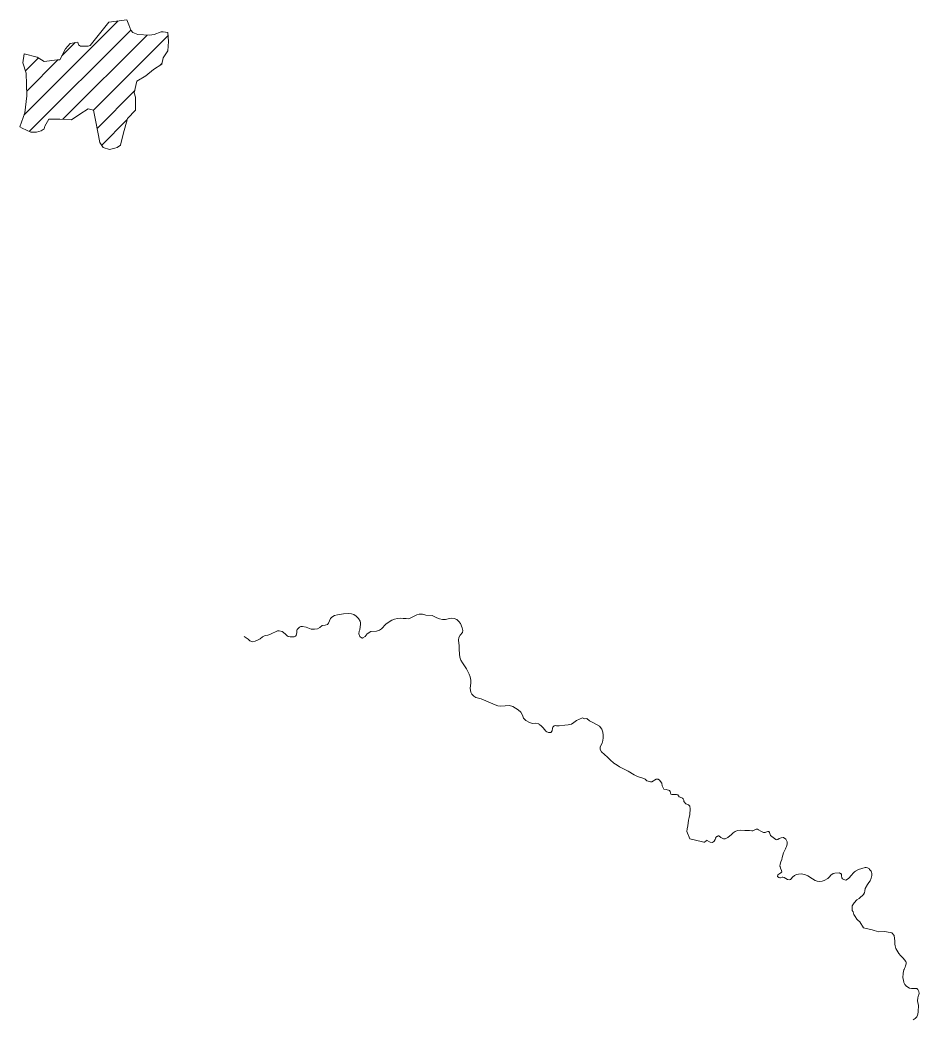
# Model space of a CAD drawing. Extents: x 553962 to 842807, y 8883888 to 9032388.
# Drawn here: x 591404 to 593176, y 8916524 to 8918492 of the extents above; entities that cross this region are included whole.
import ezdxf

# ---------------------------------------------------------------- set-up
doc = ezdxf.new("R2010")
doc.units = 0
doc.header["$LTSCALE"] = 200
doc.layers.add('6', color=7, linetype='Continuous', lineweight=13)

msp = doc.modelspace()

# ---------------------------------------------------------------- linework, layer by layer
at = {"layer": '6'}
for p, q in [((591411.9, 8918304.7), (591597.7, 8918490.6)), ((591422.4, 8918272.8), (591622.2, 8918472.6)), ((591488.7, 8918296.7), (591654.9, 8918462.8)), ((591549.2, 8918314.7), (591696.1, 8918461.7)), ((591486.8, 8918422.1), (591512.9, 8918448.1)), ((591414.7, 8918392.4), (591440.2, 8918417.8)), ((591417.3, 8918352.5), (591478.5, 8918413.8)), ((591680.6, 8918403.7), (591683.7, 8918406.8)), ((591555.8, 8918278.9), (591630.3, 8918353.4)), ((591565.1, 8918245.7), (591614.9, 8918295.5))]:
    msp.add_line(p, q, dxfattribs=at)
msp.add_lwpolyline([(591659, 8918462.6), (591668.5, 8918464), (591682.1, 8918469.4), (591686.2, 8918469.4), (591695.7, 8918468), (591697, 8918450.4), (591695.7, 8918431.4), (591686.2, 8918417.8), (591683.4, 8918405.6), (591667.2, 8918394.8), (591652.2, 8918382.5), (591634.6, 8918371.7), (591629.2, 8918348.6), (591631.9, 8918340.5), (591631.9, 8918314.7), (591615.6, 8918298.4), (591607.5, 8918267.2), (591602.1, 8918245.5), (591595.3, 8918241.4), (591591.2, 8918240.1), (591580.3, 8918237.3), (591568.1, 8918241.4), (591561.3, 8918250.9), (591553.2, 8918291.6), (591549.1, 8918314.7), (591538.3, 8918317.4), (591522, 8918306.6), (591505.7, 8918295.7), (591482.7, 8918297.1), (591461, 8918297.1), (591452.8, 8918283.5), (591451.5, 8918278.1), (591446, 8918274), (591436.6, 8918271.3), (591425.7, 8918271.3), (591408.1, 8918279.4), (591404, 8918282.1), (591413.5, 8918309.3), (591417.6, 8918343.2), (591416.2, 8918388), (591409.4, 8918408.3), (591412.1, 8918426), (591437.9, 8918419.2), (591451.5, 8918411), (591477.2, 8918413.8), (591482.7, 8918413.8), (591493.5, 8918435.5), (591503, 8918446.3), (591517.9, 8918449), (591519.3, 8918443.6), (591523.4, 8918440.9), (591527.4, 8918440.9), (591531.5, 8918440.9), (591538.3, 8918440.9), (591542.4, 8918442.2), (591579, 8918488.4), (591614.3, 8918492.5), (591618.3, 8918483), (591622.4, 8918472.1), (591626.5, 8918468), (591636, 8918464)], close=True, dxfattribs=at)
for points in [[(591845.6, 8917277.7), (591849.8, 8917275.1), (591853.6, 8917272.5), (591856.8, 8917269), (591862.9, 8917267.1), (591867.4, 8917268), (591872, 8917270), (591877.2, 8917272.6), (591881.7, 8917277.1), (591886.9, 8917279.1), (591892.6, 8917280.1), (591898, 8917281.9), (591911.5, 8917288.4), (591912.4, 8917288.6), (591915.1, 8917288.6), (591920.4, 8917287.1), (591926.3, 8917282.5), (591930.3, 8917278.6), (591932.7, 8917277.4), (591936.8, 8917276.8), (591941.4, 8917276.7), (591944.6, 8917276.9), (591947.1, 8917278.1), (591948.1, 8917279.7), (591949.7, 8917285.5), (591949.8, 8917289.9), (591950.3, 8917291.2), (591955, 8917296), (591957.2, 8917297.2), (591960.7, 8917297.4), (591967.8, 8917295.8), (591977.8, 8917292.2), (591984.7, 8917291.9), (591990.2, 8917292.5), (591994.9, 8917294.9), (591999.7, 8917299.4), (592005.2, 8917299.8), (592009.9, 8917301.1), (592011.7, 8917303.8), (592015.8, 8917313), (592018.7, 8917315.7), (592023.7, 8917319), (592029.6, 8917320.3), (592041.4, 8917322.1), (592052.1, 8917322.6), (592057.4, 8917322.2), (592062.2, 8917321), (592066.4, 8917317.7), (592070.9, 8917313), (592074.3, 8917307.5), (592075.4, 8917304.4), (592075.4, 8917301.5), (592073.8, 8917290.7), (592072.7, 8917288.2), (592072.1, 8917282.9), (592074, 8917277.7), (592076.8, 8917274.7), (592078.7, 8917274.3), (592079.6, 8917274.6), (592084.5, 8917277.6), (592088.2, 8917282.7), (592095.4, 8917287), (592106.7, 8917288.2), (592112.7, 8917290), (592116.6, 8917292.6), (592124.8, 8917301.6), (592131.5, 8917306.6), (592137, 8917309.7), (592142.4, 8917311.8), (592147.8, 8917312.8), (592153, 8917313.4), (592159.1, 8917313), (592164.9, 8917313), (592170.5, 8917312.2), (592175.5, 8917314.6), (592185.9, 8917320.4), (592190.5, 8917321.4), (592197.2, 8917321.6), (592203.6, 8917319.4), (592216.4, 8917318.6), (592225.5, 8917314.4), (592230.7, 8917312.4), (592236.7, 8917310.9), (592242.4, 8917311.1), (592248.1, 8917312.4), (592254.1, 8917313.4), (592259.9, 8917312.8), (592265.1, 8917310.8), (592269.7, 8917306.4), (592271.2, 8917303.7), (592272.3, 8917302.9), (592275.7, 8917294.6), (592276.6, 8917289.2), (592275.9, 8917285.5), (592271.4, 8917280), (592269.1, 8917275.7), (592268.3, 8917270.4), (592269.3, 8917258.8), (592269.4, 8917252.5), (592269.9, 8917242.9), (592271, 8917236.8)], [(592271, 8917236.8), (592271, 8917236.8), (592273.1, 8917230.7), (592276.2, 8917225.3), (592283.8, 8917214), (592289.3, 8917203.3), (592291.5, 8917197.8), (592292.7, 8917191.5), (592292.7, 8917186.1), (592291.4, 8917175.2), (592292.2, 8917167.6), (592294.6, 8917164.1), (592298.4, 8917159.7), (592302.7, 8917157), (592312.9, 8917154.9), (592340.3, 8917142.5), (592345.8, 8917140.6), (592351.5, 8917140.3), (592368.9, 8917141.3), (592375.2, 8917139.3), (592380.7, 8917136.4), (592385.9, 8917133), (592391.1, 8917128.2), (592394.3, 8917122.2), (592396.1, 8917116.6), (592401.1, 8917111.7), (592408.1, 8917107.8), (592414, 8917106.3), (592419.4, 8917106.8), (592426.8, 8917105.2), (592427.4, 8917104.2), (592430.7, 8917101.9), (592435, 8917097.5), (592440.3, 8917091), (592442.3, 8917089.4), (592445.5, 8917088.1), (592448.1, 8917088.1), (592450.3, 8917088.5), (592453.1, 8917091.5), (592453.5, 8917097.1), (592454.4, 8917098.7), (592456.8, 8917101.6), (592459.2, 8917102.1), (592461.5, 8917101.7), (592466.7, 8917101.4), (592477.9, 8917102.8), (592484.1, 8917103.1), (592490.6, 8917104.9), (592495.6, 8917107.8), (592501.1, 8917111.9), (592506.7, 8917114.8), (592512.7, 8917117.4), (592516.7, 8917115.1), (592521.3, 8917115.6), (592526.3, 8917111.3), (592534.6, 8917107.5), (592540.1, 8917103.7), (592545.8, 8917101), (592550.4, 8917094.7), (592552.6, 8917089), (592553.4, 8917082.9), (592553.4, 8917078), (592552.7, 8917072.4), (592551.6, 8917066.9), (592548.2, 8917061.5), (592547.3, 8917059.6), (592547.3, 8917054.7), (592550.3, 8917050.4), (592561.6, 8917039.8), (592567, 8917034.3), (592574.5, 8917027.9), (592580.6, 8917023.7), (592585.8, 8917020.6), (592602.8, 8917011.8), (592614.3, 8917004.6), (592619.5, 8917002), (592624.7, 8917000), (592631.2, 8916998.5), (592636.2, 8916996.2), (592639.5, 8916993.2), (592646.8, 8916991.2), (592649.2, 8916991.1), (592657.9, 8916996.1), (592661, 8916996.4), (592661.7, 8916996.2), (592664.2, 8916994.4), (592669.2, 8916988.6), (592669.9, 8916983.4), (592673, 8916976.8), (592677.8, 8916976.1), (592684.1, 8916973.9), (592685.2, 8916971.8), (592686.4, 8916967), (592687.1, 8916966.5), (592688.8, 8916965.9), (592697.7, 8916966), (592700.3, 8916965.4), (592702.8, 8916961.5), (592705, 8916960.5), (592709.9, 8916959.1), (592711.1, 8916957.5)], [(592711.1, 8916957.5), (592712.3, 8916955.2), (592712.3, 8916955.2), (592712.5, 8916952), (592712.9, 8916951.3), (592716.5, 8916947.7), (592721.5, 8916946), (592723.3, 8916943.9), (592723.8, 8916943), (592724.6, 8916937.6), (592724, 8916926.3), (592723.1, 8916920.9), (592721.6, 8916915.2), (592720.5, 8916904.2), (592718.9, 8916898.6), (592717.9, 8916893.2), (592724.4, 8916878.8), (592748.9, 8916872.5), (592752, 8916871.9), (592752.8, 8916872.2), (592756.5, 8916875), (592756.8, 8916876), (592764.5, 8916872), (592768.8, 8916871.5), (592772.3, 8916874.1), (592774.2, 8916877.3), (592774.6, 8916880), (592776.1, 8916881.8), (592776.7, 8916883.3), (592778.3, 8916883.5), (592779.7, 8916884.5), (592781.1, 8916884.6), (592785.3, 8916881.4), (592790.6, 8916878.7), (592793.5, 8916878.7), (592799, 8916881.6), (592806.1, 8916887.4), (592809.8, 8916890.8), (592813.5, 8916892.8), (592818.2, 8916894.8), (592823.2, 8916895.6), (592832.3, 8916895.2), (592841.5, 8916895.2), (592846.2, 8916894.2), (592848.3, 8916894.2), (592855.1, 8916897.4), (592857.3, 8916897.7), (592859.4, 8916896.6), (592863.9, 8916893.7), (592869.3, 8916891.4), (592872.9, 8916891), (592874, 8916891.6), (592877.8, 8916892.9), (592880, 8916893), (592881.3, 8916890.9), (592883, 8916885.1), (592893.3, 8916877.1), (592895.9, 8916877), (592897.7, 8916877.4), (592900.5, 8916879), (592904.1, 8916880.6), (592908.2, 8916881.2), (592908.8, 8916881.1), (592913.1, 8916878.3), (592916.1, 8916873), (592916.1, 8916868.1), (592914.8, 8916863.5), (592913.2, 8916861.2), (592912.4, 8916858.9), (592908.4, 8916850.8), (592907.6, 8916846.4), (592906.1, 8916842), (592905.5, 8916837.8), (592903.6, 8916833.6), (592902.2, 8916828.9), (592901.3, 8916824.9), (592901.9, 8916824), (592902.6, 8916820.6), (592904.8, 8916816.2), (592905.6, 8916813.8), (592903.6, 8916811.8), (592897.4, 8916808), (592896.8, 8916804.3), (592899.4, 8916802.5), (592901.2, 8916801.9), (592903.1, 8916801.9), (592906.1, 8916803), (592907.3, 8916803), (592910.3, 8916802.2), (592916.3, 8916798.3), (592920.2, 8916798.1), (592922.2, 8916798.7), (592923.7, 8916799.8), (592926.5, 8916803.4), (592930.2, 8916806.3), (592934.1, 8916808.1), (592938.3, 8916809.3), (592944.5, 8916809.6), (592952.3, 8916807.6), (592956.4, 8916805.5), (592965.7, 8916799.6)], [(592965.7, 8916799.6), (592971.1, 8916796.7), (592975.3, 8916795.1), (592975.3, 8916795.1), (592980.2, 8916794.9), (592984.7, 8916795.5), (592988.8, 8916796.7), (592996.4, 8916800.7), (592999.6, 8916803.7), (593002.3, 8916807), (593006.9, 8916810.2), (593009.7, 8916810.9), (593018.9, 8916811.5), (593021.6, 8916809.9), (593022.9, 8916809.5), (593023.3, 8916806), (593024, 8916801.8), (593025.3, 8916799.7), (593027.7, 8916798.3), (593031.8, 8916797.5), (593036.9, 8916800.8), (593039.9, 8916803.6), (593040.4, 8916804.7), (593048.4, 8916813.9), (593050.5, 8916814.8), (593056.7, 8916818.5), (593069.6, 8916822.2), (593071.9, 8916822.4), (593074.1, 8916821.8), (593078, 8916819.3), (593078.3, 8916818.5), (593081.3, 8916815), (593082.3, 8916813.2), (593082.9, 8916810.4), (593082.9, 8916806.1), (593081.6, 8916801), (593079.4, 8916796.2), (593077.2, 8916792.5), (593074.1, 8916788.4), (593069.8, 8916781), (593069.3, 8916776.1), (593068.4, 8916772.5), (593067.2, 8916770.7), (593067, 8916769.5), (593057.8, 8916761.1), (593053.4, 8916758.2), (593048, 8916752.6), (593044.2, 8916746.8), (593043.8, 8916744.4), (593043.8, 8916740.9), (593044.2, 8916737.7), (593046.2, 8916734.5), (593047.5, 8916729.8), (593049.9, 8916725.4), (593053.1, 8916720.5), (593055, 8916718.1), (593059, 8916715), (593066.5, 8916703.3), (593083.2, 8916699.6), (593087.7, 8916697.7), (593096.7, 8916695.6), (593106.8, 8916696.1), (593111.4, 8916695.6), (593122, 8916693.3)], [(593122, 8916693.3), (593126.8, 8916688.3), (593128.2, 8916676.8), (593128.1, 8916671.3), (593128.5, 8916667.6), (593130.1, 8916662.3), (593136.3, 8916652.8), (593139.5, 8916648.8), (593144.8, 8916643.5), (593149.8, 8916637.2), (593150.5, 8916635.3), (593150.3, 8916632.6), (593149.3, 8916628.1), (593148.4, 8916625.5), (593147, 8916623.3), (593146.5, 8916621.2), (593145.8, 8916620.5), (593144.6, 8916613.9), (593144.2, 8916604.4), (593145, 8916599.8), (593146.2, 8916595.4), (593148.1, 8916591.6), (593149.5, 8916589.9), (593150, 8916588.8), (593157.2, 8916584.3), (593160.7, 8916583.4), (593169.3, 8916584), (593171.6, 8916583.7), (593173.7, 8916581.4), (593175.6, 8916578), (593175.8, 8916573.6), (593175, 8916569.8), (593174.3, 8916568.8), (593173.5, 8916564.7), (593173.1, 8916560.2), (593173.5, 8916555.3), (593174.5, 8916550.8), (593174.1, 8916537.8), (593173.4, 8916532.9), (593172.2, 8916528.9), (593171.7, 8916528.1), (593167.9, 8916524.7), (593164.1, 8916522.1)]]:
    msp.add_lwpolyline(points, dxfattribs=at)

doc.saveas('drawing.dxf')
